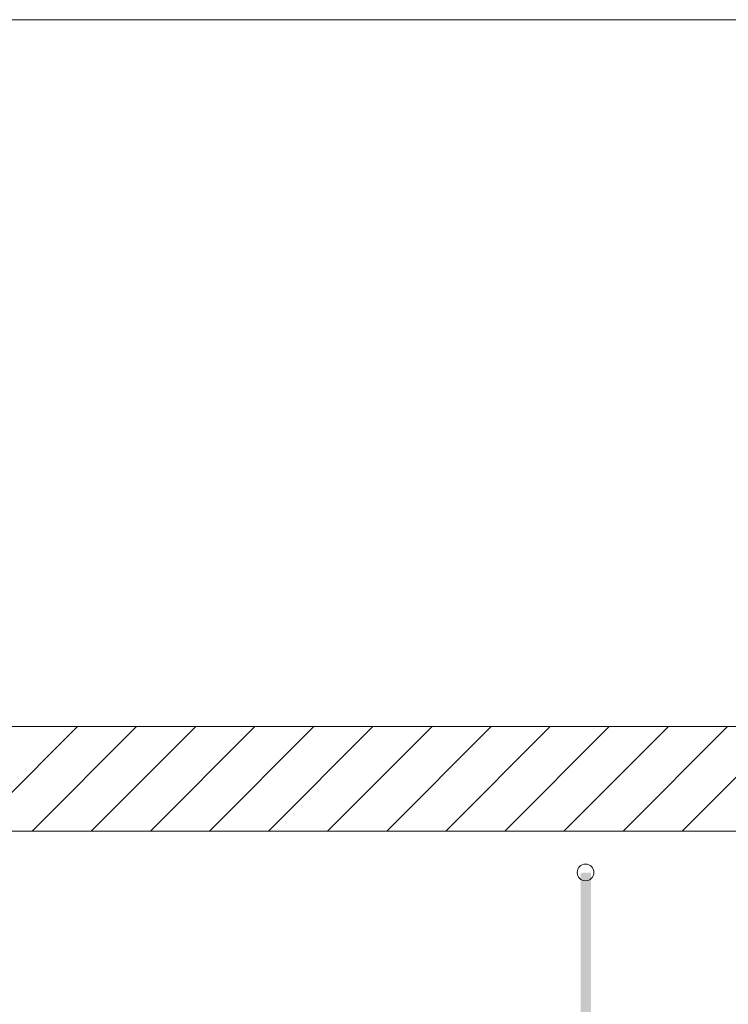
# Model space of a CAD drawing. Extents: x -720 to 300, y 62 to 1162.
# Tile 259 of 278: x 144 to 161, y 1025 to 1048. Entities that reach past the tile are written whole.
import ezdxf
from ezdxf.lldxf.tags import DXFTag

# ---------------------------------------------------------------- set-up
doc = ezdxf.new("R2010")
doc.units = 0
doc.layers.get('0').update_dxf_attribs({"lineweight": 13})
doc.layers.add('E_Betonbaudose', color=1, linetype='Continuous', lineweight=13, true_color=0xff0000)
doc.layers.add('E_Detail_Wandschraffur', color=7, linetype='Continuous', lineweight=5, true_color=0xc0c0c0)
doc.layers.add('E_Detail_Linie_Text_Bem', color=7, linetype='Continuous', lineweight=13)
tags = doc.linetypes.add('fein_strichliert', pattern=[4, 1, -2, 1]).pattern_tags.tags
tags[8:9] = [DXFTag(74, 4), DXFTag(75, 0), DXFTag(340, '0'), DXFTag(46, 0.0), DXFTag(50, 0.0), DXFTag(44, 0.0), DXFTag(45, 0.0)]
tags[6:7] = [DXFTag(74, 4), DXFTag(75, 0), DXFTag(340, '0'), DXFTag(46, 0.0), DXFTag(50, 0.0), DXFTag(44, 0.0), DXFTag(45, 0.0)]
tags[4:5] = [DXFTag(74, 4), DXFTag(75, 0), DXFTag(340, '0'), DXFTag(46, 0.0), DXFTag(50, 0.0), DXFTag(44, 0.0), DXFTag(45, 0.0)]
tags = doc.linetypes.add('fein_strichliert-A06G942X8I', pattern=[4, 1, -2, 1]).pattern_tags.tags
tags[8:9] = [DXFTag(74, 4), DXFTag(75, 0), DXFTag(340, '0'), DXFTag(46, 0.0), DXFTag(50, 0.0), DXFTag(44, 0.0), DXFTag(45, 0.0)]
tags[6:7] = [DXFTag(74, 4), DXFTag(75, 0), DXFTag(340, '0'), DXFTag(46, 0.0), DXFTag(50, 0.0), DXFTag(44, 0.0), DXFTag(45, 0.0)]
tags[4:5] = [DXFTag(74, 4), DXFTag(75, 0), DXFTag(340, '0'), DXFTag(46, 0.0), DXFTag(50, 0.0), DXFTag(44, 0.0), DXFTag(45, 0.0)]

# ---------------------------------------------------------------- blocks, each defined once
blk = doc.blocks.new('Referenz-A06G942Y8I')
at = {"layer": 'E_Betonbaudose', "linetype": 'Continuous', "ltscale": 0.13}
blk.add_circle((157.192, 1027.956), 0.2, dxfattribs=at)
at = {"layer": 'E_Detail_Linie_Text_Bem', "linetype": 'fein_strichliert-A06G942X8I', "ltscale": 0.65}
blk.add_line((176.51, 1048.373), (113.74, 1048.373), dxfattribs=at)
at = {"layer": 'E_Detail_Linie_Text_Bem', "linetype": 'Continuous', "ltscale": 0.13}
for p, q in [((166.357, 1031.446), (115.03, 1031.446)), ((115.03, 1028.946), (163.857, 1028.946)), ((125.422, 1028.946), (166.357, 1028.946))]:
    blk.add_line(p, q, dxfattribs=at)
blk.add_solid([(157.326, 1027.947), (157.326, 1004.946), (157.076, 1027.946), (157.076, 1004.946)], dxfattribs=at)
at = {"layer": 'E_Detail_Wandschraffur', "linetype": 'fein_strichliert', "ltscale": 0.13}
for p, q in [((142.533, 1028.946), (145.033, 1031.446)), ((145.362, 1028.946), (147.862, 1031.446)), ((148.19, 1028.946), (150.69, 1031.446)), ((151.018, 1028.946), (153.518, 1031.446)), ((153.847, 1028.946), (156.347, 1031.446)), ((156.675, 1028.946), (159.175, 1031.446)), ((159.504, 1028.946), (162.004, 1031.446))]:
    blk.add_line(p, q, dxfattribs=at)
at = {"layer": 'E_Detail_Wandschraffur', "linetype": 'ByBlock', "ltscale": 0.13}
for p, q in [((143.947, 1028.946), (146.447, 1031.446)), ((146.776, 1028.946), (149.276, 1031.446)), ((149.604, 1028.946), (152.104, 1031.446)), ((152.433, 1028.946), (154.933, 1031.446)), ((155.261, 1028.946), (157.761, 1031.446)), ((158.089, 1028.946), (160.589, 1031.446))]:
    blk.add_line(p, q, dxfattribs=at)

msp = doc.modelspace()

# ---------------------------------------------------------------- block references
at = {"color": 8, "lineweight": 25, "ltscale": 0.25, "true_color": 0x808080}
msp.add_blockref('Referenz-A06G942Y8I', (0, 0), dxfattribs=at)

doc.saveas('drawing.dxf')
